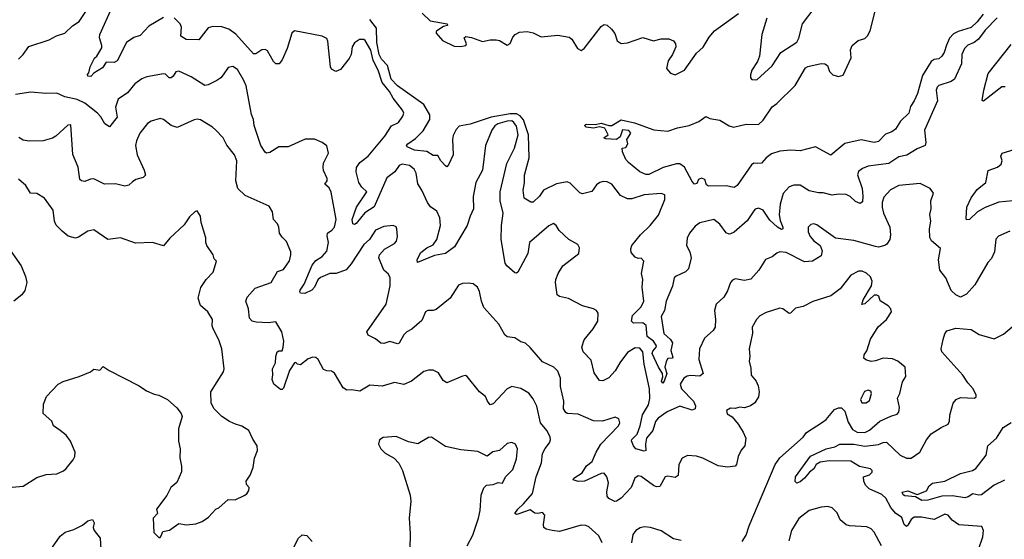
# Model space of a CAD drawing. Extents: x 2133489 to 2292442, y 756223 to 916462.
# Tile 325 of 463: x 2210083 to 2216470, y 903628 to 907002. Entities that reach past the tile are written whole.
import ezdxf

# ---------------------------------------------------------------- set-up
doc = ezdxf.new("R2010")
doc.units = 0

msp = doc.modelspace()

# ---------------------------------------------------------------- linework, layer by layer
at = {"layer": '0CON20XD'}
for points in [[(2210075, 906746.7), (2210105.4, 906775), (2210142.9, 906827.1), (2210275, 906870.5), (2210322.6, 906897.4), (2210375, 906915.6), (2210425, 906961.4), (2210469.8, 906990.2), (2210524.4, 907075), (2210535.5, 907125), (2210531.4, 907171.4), (2210524.4, 907195), (2210435, 907366), (2210402.7, 907465), (2210355, 907518.5), (2210165, 907630.8), (2210095, 907647.5), (2209915, 907726.5)], [(2211015, 907015.7), (2210920.3, 906959.7), (2210865, 906900), (2210823.9, 906886.1), (2210777, 906853), (2210715, 906734.2), (2210695, 906724), (2210645, 906726.2), (2210620.6, 906689.4), (2210564.3, 906655.7), (2210545, 906634.3), (2210524.3, 906635), (2210523.1, 906646.9), (2210532.5, 906657.5), (2210540, 906695), (2210568.6, 906751.4), (2210584.2, 906765.8), (2210615, 906820), (2210616.2, 906835), (2210601.2, 906885), (2210602.5, 906905), (2210683, 907083)], [(2212809.1, 905715), (2212789.5, 905759.5), (2212747.6, 905787.6), (2212727.5, 905815), (2212691.2, 905895), (2212665, 905936.7), (2212654.7, 906004.7), (2212641.3, 906031.3), (2212612.5, 906055), (2212565, 906063.9), (2212544.8, 906055.2), (2212516.1, 906015), (2212464.7, 905975), (2212382.3, 905787.7), (2212322.7, 905747.3), (2212265, 905679.6), (2212255, 905673.1), (2212245, 905675.6), (2212240.5, 905705), (2212268.5, 905785), (2212336, 905885), (2212303.1, 905915), (2212283.8, 905945), (2212266.6, 906015), (2212268.2, 906041.8), (2212288.9, 906075), (2212344.5, 906115), (2212450.9, 906245), (2212495, 906312.9), (2212540, 906335), (2212569.2, 906375), (2212575.7, 906395), (2212567.1, 906415), (2212505, 906492.5), (2212483.1, 906535), (2212433.5, 906593.5), (2212408.5, 906675), (2212377, 906737), (2212360.5, 906805), (2212325, 906867.1), (2212315, 906872.9), (2212287.3, 906872.7), (2212255, 906852.5), (2212238.9, 906825), (2212233.8, 906775), (2212220.5, 906749.5), (2212165, 906679.2), (2212135, 906665.8), (2212105, 906681.2), (2212098.9, 906695), (2212081.7, 906861.7), (2212075, 906879.2), (2212044.6, 906894.6), (2211865, 906928.9), (2211848.6, 906915), (2211818.6, 906815), (2211785, 906741.2), (2211765.5, 906714.5), (2211744.5, 906714.5), (2211729.6, 906729.6), (2211689.8, 906799.8), (2211675, 906809.4), (2211655, 906805.6), (2211615, 906779.5), (2211600.9, 906780.9), (2211485, 906907.6), (2211440.4, 906940.4), (2211395, 906954.7), (2211335, 906958.5), (2211305, 906949.5), (2211245, 906870.8), (2211162.6, 906872.6), (2211129.4, 906895), (2211133, 906953), (2211124.2, 906975), (2211085, 907014.3)], [(2216424.6, 907015), (2216345.2, 906934.8), (2216303.8, 906876.2), (2216275, 906854.2), (2216234.4, 906835.6), (2216211.8, 906815), (2216194.7, 906775), (2216192.2, 906715), (2216146.8, 906615), (2216125, 906600.8), (2216045.5, 906574.5), (2216034.4, 906565), (2216028.5, 906545), (2216037.2, 906475), (2215952.7, 906285), (2215961.8, 906205), (2215955.8, 906185), (2215905, 906163.6), (2215836.9, 906123.1), (2215785, 906111.8), (2215720.9, 906069.1), (2215588, 906052), (2215550, 906035), (2215524.6, 906015.4), (2215517.5, 905995), (2215547.3, 905905), (2215552.7, 905857.3), (2215549.5, 905820.5), (2215535, 905808.1), (2215505, 905821.2), (2215469.6, 905855), (2215445, 905866.7), (2215395, 905870.3), (2215353.1, 905863.1), (2215295, 905878.6), (2215265, 905876.9), (2215205, 905891.4), (2215145, 905927.5), (2215105, 905928), (2215075, 905916.2), (2215035, 905873.8), (2215015.3, 905804.7), (2215010.3, 905735), (2215017.2, 905697.2), (2215034.5, 905655), (2215034.3, 905645), (2215025, 905639.6), (2214997.9, 905655), (2214950.2, 905700.2), (2214905, 905764.3), (2214875, 905777.5), (2214855, 905772), (2214845, 905762), (2214803.1, 905696.9), (2214717.1, 905622.9), (2214695, 905610.8), (2214685, 905609.2), (2214665, 905619.2), (2214624, 905675), (2214585.8, 905705.8), (2214495, 905682.5), (2214465, 905660.6), (2214428.5, 905615), (2214413, 905583), (2214408, 905535), (2214429.2, 905495), (2214438.8, 905455), (2214421.2, 905385), (2214402.5, 905365), (2214342.6, 905337.4), (2214329.4, 905325), (2214317.5, 905272.5), (2214277.5, 905175), (2214265.5, 905115), (2214244.6, 905075), (2214261.8, 904965), (2214305.3, 904925.3), (2214317.1, 904905), (2214306.4, 904855), (2214319.4, 904810.6), (2214315.3, 904804.7), (2214288.3, 904801.8), (2214276.8, 904783.2), (2214268.1, 904745), (2214280.7, 904705), (2214264, 904655), (2214255, 904641.2), (2214246, 904655), (2214255.9, 904684.1), (2214252.5, 904705), (2214226.4, 904745), (2214184.9, 904835), (2214189.7, 904850.3), (2214212.3, 904875), (2214213, 904885), (2214195.1, 904915.1), (2214154.1, 904945), (2214146, 905016), (2214125, 905034), (2214065, 905030.8), (2214051.8, 905045), (2214058.9, 905081.1), (2214115, 905138.6), (2214131.3, 905175), (2214121.1, 905265), (2214126.2, 905315), (2214116.7, 905355), (2214132.5, 905435), (2214115, 905453.8), (2214095, 905451.2), (2214075, 905460), (2214050.5, 905490.5), (2214047.5, 905515), (2214055, 905536), (2214110, 905605), (2214173.1, 905665), (2214227.8, 905732.2), (2214268.1, 905835), (2214268, 905865), (2214245, 905874), (2214135, 905865.5), (2214055, 905840), (2214025, 905840), (2213981.2, 905861.2), (2213924.4, 905934.4), (2213895, 905949.2), (2213868.3, 905951.7), (2213847.5, 905945), (2213825, 905928.8), (2213795, 905885.7), (2213735, 905870.8), (2213717.6, 905877.6), (2213669.2, 905925), (2213655, 905940), (2213635, 905948.9), (2213565, 905937.3), (2213480, 905895), (2213455, 905856), (2213415, 905818), (2213398.3, 905818.3), (2213355, 905843.3), (2213348.1, 905895), (2213357.6, 905942.4), (2213358, 905992), (2213388.2, 906105), (2213383.3, 906255), (2213352.1, 906352.1), (2213328.6, 906378.6), (2213305, 906391.4), (2213265, 906391.6), (2213141.8, 906368.2), (2213005, 906323.2), (2212935, 906310), (2212915, 906290), (2212895, 906250), (2212890.4, 906225), (2212894.4, 906125), (2212865, 906060), (2212855, 906047.5), (2212845, 906052.5), (2212815.7, 906085), (2212795, 906120), (2212765, 906121.1), (2212725, 906146.4), (2212645, 906154.7), (2212595.9, 906175.9), (2212592, 906185), (2212600, 906195), (2212650.4, 906229.6), (2212699.4, 906280.6), (2212743.8, 906355), (2212743.8, 906385), (2212705, 906452.1), (2212535, 906571.7), (2212493.1, 906615), (2212468.1, 906705), (2212430, 906745), (2212415.8, 906775), (2212399.6, 906855), (2212396.8, 906946.8), (2212355, 907002.7)], [(2212695, 907044), (2212746.2, 906995), (2212856.2, 906975), (2212859.2, 906965), (2212832.6, 906957.4), (2212795.6, 906935), (2212784.2, 906925), (2212785.7, 906915), (2212825, 906867.5), (2212900.9, 906830.9), (2212942.1, 906827.9), (2212976.7, 906835), (2212982, 906845), (2212965.5, 906885), (2212976.9, 906893.1), (2213015, 906886.8), (2213085, 906860.8), (2213135, 906871.9), (2213175, 906871.2), (2213195, 906866.2), (2213245, 906836.7), (2213265, 906847.5), (2213281.7, 906888.3), (2213296.7, 906905), (2213325, 906922), (2213374.1, 906925.9), (2213415, 906917.5), (2213465, 906891.4), (2213575, 906900.8), (2213648.3, 906888.3), (2213665, 906876.7), (2213700.8, 906815), (2213725, 906803.1), (2213745, 906814.3), (2213855, 906958.6), (2213875, 906971.9), (2213895, 906965.7), (2213921.5, 906941.5), (2213943.4, 906913.4), (2213959.4, 906865), (2213985, 906846.7), (2214025, 906852.7), (2214125, 906886.7), (2214195, 906865.7), (2214245, 906878), (2214295, 906878.8), (2214323.9, 906863.9), (2214336.2, 906845), (2214338.8, 906825), (2214317.5, 906775), (2214290, 906735), (2214278.8, 906685), (2214305, 906653.8), (2214335, 906643.8), (2214395, 906674), (2214472.5, 906785), (2214516.3, 906823.7), (2214555, 906888.9), (2214591, 906929), (2214745, 907042.5)], [(2216332.2, 907037.8), (2216295, 906988.4), (2216255, 906951), (2216170, 906925), (2216140.7, 906909.3), (2216115, 906882.2), (2216095, 906836), (2216080.7, 906789.3), (2216065, 906764.4), (2216045, 906747.5), (2216015, 906743.6), (2215995, 906730), (2215940.3, 906639.7), (2215906.9, 906523.1), (2215885.6, 906475), (2215861.5, 906438.5), (2215851.8, 906395), (2215797.7, 906342.3), (2215765, 906290.8), (2215741.2, 906275), (2215700.2, 906259.8), (2215655, 906211.4), (2215625, 906204.4), (2215541.7, 906221.7), (2215435, 906198.1), (2215345, 906122), (2215245, 906175.6), (2215145, 906150), (2215085, 906153.9), (2215015, 906147.8), (2214959.8, 906130.2), (2214924.7, 906105.3), (2214895, 906070.8), (2214870.8, 906069.2), (2214845, 906069.6), (2214830.5, 906059.5), (2214738.2, 905925), (2214717.7, 905912.3), (2214665, 905922.4), (2214551.2, 905921.2), (2214539.3, 905929.3), (2214526.7, 905965), (2214505, 905973.3), (2214487.5, 905965), (2214475, 905937.5), (2214460, 905935), (2214445, 905952.5), (2214396.5, 906045), (2214365, 906066.2), (2214343.4, 906066.6), (2214256.9, 906043.1), (2214165, 905996.7), (2214145, 905996.9), (2214105.8, 906015), (2214032, 906075), (2214015, 906094), (2213992.9, 906145), (2213991.2, 906168.8), (2214015, 906172.5), (2214027.5, 906195), (2214022.5, 906225), (2214046.7, 906265), (2214035, 906283.3), (2213993.7, 906286.3), (2213978.7, 906241.3), (2213955, 906224), (2213885, 906227.5), (2213873.3, 906235), (2213901.2, 906255), (2213878.7, 906298.7), (2213845, 906307.5), (2213805, 906298.5), (2213758.8, 906305), (2213748, 906315), (2213757.1, 906322.9), (2213819.3, 906320.7), (2213855, 906330.6), (2213905, 906315.6), (2213925, 906315.7), (2213985, 906352), (2214072.3, 906332.3), (2214197.7, 906287.7), (2214287.3, 906277.3), (2214350.6, 906299.4), (2214425, 906314.2), (2214489.7, 906340.3), (2214535, 906372.5), (2214560.7, 906360.7), (2214625, 906348.8), (2214685, 906313.8), (2214714.2, 906304.2), (2214795, 906323.9), (2214875, 906321.1), (2214905, 906350.6), (2214965, 906435.6), (2214995, 906457.5), (2215112.5, 906575), (2215180.3, 906689.7), (2215195, 906698.6), (2215283.2, 906716.8), (2215305.7, 906715.7), (2215323.3, 906705), (2215335.8, 906665), (2215358, 906645), (2215395, 906632.9), (2215425, 906641.4), (2215476.2, 906755), (2215472.7, 906807.3), (2215484, 906835), (2215522.6, 906867.4), (2215565, 906879.1), (2215583.7, 906896.3), (2215599.6, 906930.4), (2215637.8, 907075)], [(2214929.1, 907010.9), (2214897.1, 906905), (2214881.3, 906765), (2214868.3, 906731.7), (2214832.9, 906675), (2214824.4, 906645), (2214824.3, 906624.3), (2214832.7, 906612.7), (2214865, 906610.8), (2214965, 906701.9), (2215021.1, 906788.9), (2215125, 906856.7), (2215137.8, 906882.2), (2215161.2, 906975), (2215237.1, 907075)], [(2216475, 906565.6), (2216455, 906565.8), (2216335, 906472.3), (2216326.9, 906476.9), (2216337.1, 906545), (2216365, 906652), (2216515, 906841.8)], [(2214769.1, 903615), (2214794.6, 903655.4), (2214814.6, 903715.4), (2214984.5, 904115), (2215015, 904157.1), (2215165, 904290.5), (2215188.1, 904321.9), (2215291.1, 904388.9), (2215315, 904407.1), (2215369.4, 904470.6), (2215395, 904481.8), (2215415, 904481.8), (2215435, 904461.4), (2215458.3, 904388.3), (2215485, 904341.2), (2215515, 904324.2), (2215565, 904320.8), (2215595, 904335.9), (2215663.3, 904395), (2215735, 904428.9), (2215775, 904440.8), (2215786.6, 904453.4), (2215790.6, 904485), (2215777.1, 904545), (2215792.9, 904575), (2215810, 904650), (2215832, 904685), (2215826, 904745), (2215780, 904785), (2215745, 904800.5), (2215685, 904805.5), (2215635, 904786.7), (2215606.2, 904783.8), (2215573, 904793), (2215560, 904805), (2215562, 904825), (2215577.6, 904852.4), (2215601.9, 904928.1), (2215652.2, 905007.8), (2215705.8, 905055), (2215738.8, 905105), (2215733.8, 905125), (2215716.7, 905145), (2215665.9, 905175.9), (2215656.2, 905206.2), (2215643.6, 905213.6), (2215625, 905212.7), (2215565, 905157.1), (2215545, 905152.5), (2215555, 905184), (2215608.5, 905275), (2215612.1, 905305), (2215602.6, 905332.6), (2215576.8, 905356.8), (2215549.1, 905369.1), (2215525, 905369.2), (2215475, 905344.2), (2215405.8, 905255), (2215345, 905208.9), (2215228.3, 905171.7), (2215165, 905139.2), (2215115, 905128), (2215084.1, 905095.9), (2215075, 905094.2), (2215033.3, 905125), (2215015, 905130), (2214925, 905102), (2214885, 905080), (2214862, 905055), (2214834.2, 905005), (2214837, 904967), (2214816, 904865), (2214819.2, 904815), (2214814.2, 904785), (2214825, 904740), (2214827.5, 904695), (2214860, 904655), (2214874.1, 904624.1), (2214880.8, 904585), (2214875, 904553.8), (2214852.9, 904515), (2214824.5, 904495.5), (2214785, 904482.9), (2214755, 904487.1), (2214725, 904478), (2214695, 904478.8), (2214667.5, 904465), (2214672.3, 904442.3), (2214703.9, 904423.9), (2214743.3, 904375), (2214776, 904325), (2214793.8, 904285), (2214786.7, 904235), (2214763.9, 904206.1), (2214744.1, 904165.9), (2214733.8, 904115), (2214725, 904104), (2214675, 904097.1), (2214615, 904105.7), (2214515, 904155.7), (2214472.7, 904167.3), (2214415, 904173.3), (2214380, 904155), (2214359.2, 904115), (2214355, 904042.5), (2214335, 904030), (2214288.6, 904038.6), (2214271.2, 904035), (2214235, 903972), (2214215, 903969.5), (2214195, 903977.3), (2214115, 904035.7), (2214095, 904040), (2214074.4, 904025.6), (2214050, 903965), (2213985, 903896), (2213955, 903876.2), (2213944.3, 903874.3), (2213905, 903892.5), (2213895, 903907.5), (2213892.7, 903937.3), (2213903.3, 903995), (2213892.5, 904035), (2213875, 904057.5), (2213855, 904056), (2213747.5, 904005), (2213705, 904004.6), (2213674.5, 904015.5), (2213678.8, 904025), (2213730.9, 904059.1), (2213760, 904105), (2213796.2, 904133.8), (2213822.1, 904195), (2213853.6, 904246.4), (2213968, 904365), (2213975.8, 904385), (2213969.7, 904409.7), (2213945, 904420.8), (2213864, 904396), (2213805, 904397.3), (2213705, 904440), (2213635.6, 904445.6), (2213625, 904452.5), (2213611.5, 904475), (2213612.1, 904525), (2213590.9, 904620.9), (2213590.9, 904675), (2213575, 904720), (2213547.5, 904745), (2213475, 904781.4), (2213394.5, 904874.5), (2213365, 904902), (2213335, 904910), (2213295.8, 904935.8), (2213245, 904942.5), (2213230, 904955), (2213192, 905025), (2213095, 905133.8), (2213078.1, 905175), (2213066.4, 905236.4), (2213052.5, 905265), (2213025, 905288), (2212995, 905290.6), (2212955, 905290), (2212930.7, 905279.3), (2212875, 905194), (2212785, 905120.8), (2212765, 905114), (2212730, 905115), (2212715, 905106.2), (2212692, 905048), (2212626.8, 904993.2), (2212594, 904976), (2212575, 904955.6), (2212545, 904902.5), (2212535, 904897.1), (2212485, 904913.1), (2212445, 904898.6), (2212425, 904900.8), (2212390.9, 904930.9), (2212344.5, 904954.5), (2212336, 904975), (2212461.2, 905155), (2212485.4, 905274.6), (2212486.6, 905326.6), (2212475, 905348.8), (2212445.9, 905375.9), (2212412, 905455), (2212418, 905475), (2212448.8, 905511.2), (2212515, 905549.2), (2212527.5, 905565), (2212533.1, 905595), (2212528.6, 905645), (2212525, 905656.7), (2212505, 905666.2), (2212445, 905658.6), (2212390.8, 905635), (2212352.5, 905575), (2212315, 905542), (2212233.5, 905416.5), (2212201.7, 905378.3), (2212135.6, 905354.4), (2212095, 905353.3), (2212035, 905328.2), (2212017.4, 905312.6), (2211995.8, 905265), (2211977.5, 905245), (2211933.8, 905225), (2211905.4, 905225.4), (2211899.6, 905235), (2211902.5, 905245), (2211928.9, 905285), (2211981.3, 905408.7), (2212005, 905439.4), (2212045, 905463.8), (2212075, 905498.6), (2212086.4, 905555), (2212078.2, 905598.2), (2212079.2, 905615), (2212108.1, 905635), (2212124.5, 905655), (2212135.3, 905704.7), (2212103.2, 905883.2), (2212090, 905910), (2212063.3, 905935), (2212076.7, 905955), (2212078, 905972), (2212053.9, 906023.9), (2212050.8, 906045), (2212055, 906070), (2212085.5, 906135), (2212075, 906183.8), (2212045, 906205.6), (2211995, 906226.2), (2211934.1, 906225.9), (2211825, 906176.7), (2211765, 906176.7), (2211705, 906138.8), (2211685, 906136.2), (2211675, 906142), (2211646.7, 906185), (2211603.9, 906315), (2211600.5, 906355), (2211587, 906387), (2211551.9, 906571.9), (2211537.4, 906607.4), (2211495, 906678.1), (2211465, 906698.6), (2211435, 906692), (2211403, 906643), (2211388.8, 906625), (2211362.4, 906607.6), (2211305, 906579.4), (2211285, 906575.6), (2211195, 906631.8), (2211115, 906667.8), (2211095, 906664), (2211078.5, 906635), (2211065, 906623.8), (2211053.9, 906623.9), (2211029.1, 906649.1), (2211015, 906651.4), (2210908.6, 906631.4), (2210875, 906618.9), (2210829.2, 906585), (2210782, 906528), (2210721.4, 906485), (2210705.6, 906435), (2210715, 906370), (2210665, 906306.7), (2210635, 906326), (2210610.4, 906370.4), (2210588.5, 906395), (2210505, 906460.9), (2210455, 906484.5), (2210375, 906500.4), (2210325, 906524.3), (2210253.6, 906523.6), (2210155, 906532.2), (2210055, 906517)], [(2213437.1, 904492.9), (2213415, 904540), (2213385, 904578.1), (2213335, 904606.9), (2213275, 904620.8), (2213245, 904605.8), (2213155, 904508), (2213135, 904501.2), (2213117.1, 904525), (2213105, 904556.2), (2213066.2, 904585), (2212985, 904686.2), (2212975, 904691.2), (2212955, 904688), (2212855, 904644.3), (2212829.8, 904659.8), (2212798.9, 904708.9), (2212765, 904726.7), (2212735, 904726.9), (2212705, 904718.1), (2212625, 904654.4), (2212575, 904634.2), (2212515, 904645.6), (2212435, 904622.2), (2212355, 904629.2), (2212290.3, 904589.7), (2212235, 904598.9), (2212205, 904595.7), (2212182.4, 904612.4), (2212125, 904708), (2212105, 904720), (2212075, 904721.2), (2212055, 904730), (2212019.4, 904795), (2212005, 904808.1), (2211985, 904810.5), (2211955, 904800), (2211905, 904761.4), (2211885.7, 904765.7), (2211875, 904776), (2211865, 904773.3), (2211833.8, 904725), (2211795, 904610), (2211785, 904600), (2211775, 904600), (2211732.5, 904635), (2211720, 904665), (2211726.1, 904696.1), (2211723.3, 904735), (2211742.5, 904775), (2211743.8, 904815), (2211753.3, 904845), (2211765, 904852.5), (2211785, 904852.5), (2211793.3, 904875), (2211795.7, 904915), (2211783.8, 904975), (2211745, 905040.6), (2211695, 905034.6), (2211618, 905038), (2211591.2, 905045), (2211573.1, 905065), (2211566.9, 905125), (2211550, 905175), (2211559.5, 905200.5), (2211610.3, 905259.7), (2211715, 905296.7), (2211755, 905366.7), (2211795, 905380), (2211833.2, 905436.8), (2211842.9, 905475), (2211841.4, 905495), (2211815, 905562.5), (2211785, 905590), (2211769.2, 905615), (2211763.3, 905655), (2211755, 905676), (2211729.2, 905705), (2211722.5, 905755), (2211701.2, 905791.2), (2211545, 905861.1), (2211498.9, 905905), (2211485.4, 905955), (2211491.1, 906085), (2211475.6, 906125), (2211426.4, 906186.4), (2211402.5, 906235), (2211355.4, 906285.4), (2211334.5, 906304.5), (2211255, 906352), (2211235, 906356), (2211215, 906352), (2211105, 906302), (2211065, 906314.2), (2211015, 906354), (2210995, 906360.8), (2210935, 906342.9), (2210911.2, 906328.8), (2210862.7, 906265), (2210840.5, 906215), (2210835.5, 906185), (2210844.5, 906125), (2210890.6, 906025), (2210898.3, 905991.7), (2210885, 905977.5), (2210836.2, 905965), (2210815, 905949.4), (2210791.9, 905928.1), (2210765, 905922.1), (2210705, 905936.9), (2210633.2, 905933.2), (2210565, 905969.4), (2210542.8, 905967.2), (2210505, 905950.8), (2210483.3, 905955), (2210474, 905965), (2210462.5, 906045), (2210427, 906127), (2210415, 906318.8), (2210395, 906317.5), (2210316.7, 906245), (2210295, 906232), (2210235, 906216), (2210145, 906214.2), (2210105, 906220.8), (2210076.8, 906236.8)], [(2216505, 905629.2), (2216433.4, 905596.6), (2216415, 905576.7), (2216405.6, 905495), (2216387.5, 905452.5), (2216364.3, 905425), (2216279.8, 905280.2), (2216225, 905220), (2216185, 905200), (2216155, 905216.7), (2216125, 905243.8), (2216091.9, 905325), (2216051.1, 905375), (2216042.4, 905442.4), (2216056.9, 905516.9), (2215997.2, 905567.2), (2215987.9, 905587.9), (2215984.5, 905645), (2215993.9, 905693.9), (2215986.7, 905736.7), (2215995.7, 905775), (2215993.7, 905826.3), (2216010, 905875), (2215990, 905905), (2215925, 905938.6), (2215785, 905926.2), (2215733, 905897), (2215689.3, 905850.7), (2215677.5, 905815), (2215678.2, 905781.8), (2215686.5, 905745), (2215728.5, 905655), (2215731.9, 905605), (2215727.5, 905575), (2215708, 905545), (2215695, 905536), (2215655, 905525.7), (2215635, 905528.5), (2215495, 905568.9), (2215375, 905584.2), (2215255, 905669.2), (2215235, 905675.8), (2215215, 905672.5), (2215197.5, 905655), (2215196.9, 905625), (2215211.1, 905595), (2215235, 905565.8), (2215276.7, 905535), (2215288.3, 905501.7), (2215281.2, 905468.8), (2215226.7, 905433.3), (2215175, 905430.4), (2215055, 905491.1), (2215015, 905494.4), (2214995, 905487.1), (2214965, 905462.9), (2214922, 905445), (2214877.1, 905375), (2214825, 905318), (2214785, 905309.4), (2214725, 905318.6), (2214708.1, 905311.9), (2214695, 905296.7), (2214675, 905242.5), (2214650.5, 905199.5), (2214600, 905155), (2214590.6, 905115), (2214596.7, 905055), (2214594, 905005), (2214581.2, 904985), (2214525.7, 904935), (2214492.9, 904865), (2214488.9, 904795), (2214515.8, 904705), (2214495, 904688.5), (2214435, 904692.1), (2214412.1, 904687.9), (2214392.2, 904675), (2214367.8, 904635), (2214376.9, 904605), (2214453.8, 904525), (2214467.6, 904495), (2214465.9, 904475), (2214445, 904466.2), (2214365, 904492.3), (2214284.3, 904455), (2214225, 904413.8), (2214207.6, 904392.4), (2214190.9, 904335), (2214148.1, 904285), (2214142.3, 904245), (2214144.4, 904205.6), (2214135, 904200), (2214080.8, 904215), (2214065, 904235.6), (2214052.5, 904267.5), (2214055, 904276.9), (2214089.3, 904310.7), (2214108.7, 904365), (2214122.5, 904437.5), (2214161.7, 904501.7), (2214171.6, 904541.6), (2214169.4, 904605), (2214133.2, 904765), (2214124.7, 904844.7), (2214105, 904868.6), (2214075, 904872.2), (2214025, 904840.6), (2213975.5, 904775), (2213945, 904722.9), (2213905, 904675.8), (2213865, 904656.2), (2213845, 904660), (2213808.8, 904708.8), (2213790.7, 904790.7), (2213737.5, 904845), (2213729.4, 904875), (2213745, 904924), (2213804.2, 904995), (2213834.2, 905045), (2213836.7, 905096.7), (2213825, 905113.8), (2213805, 905125.8), (2213735, 905144.3), (2213642.8, 905192.8), (2213585.6, 905205.6), (2213570, 905215), (2213558.6, 905295), (2213560.8, 905315), (2213575.8, 905355), (2213606.4, 905403.6), (2213710, 905485), (2213715, 905520), (2213702.7, 905542.7), (2213645.5, 905575.5), (2213583.1, 905633.1), (2213563.8, 905665), (2213545, 905678), (2213515, 905662.9), (2213389.4, 905555), (2213378.5, 905485), (2213315, 905362), (2213305, 905356), (2213295, 905358.8), (2213243.5, 905403.5), (2213231.9, 905421.9), (2213206.7, 905575), (2213209.3, 905665), (2213220, 905745), (2213200, 905825), (2213200, 905885), (2213242.2, 906067.8), (2213293, 906167), (2213317.1, 906255), (2213305, 906310), (2213289.6, 906335), (2213274.9, 906344.9), (2213245, 906343.9), (2213184.1, 906325.9), (2213166.3, 906313.7), (2213145.2, 906285), (2213105.4, 906185), (2213085.6, 906025), (2213041.4, 905945), (2213025.6, 905855), (2213027.5, 905775), (2213005, 905726.7), (2212986.9, 905665), (2212903.5, 905526.5), (2212845.3, 905484.7), (2212775, 905470.5), (2212663.3, 905425), (2212661.5, 905445), (2212685, 905490.5), (2212725, 905521.1), (2212765, 905541.2), (2212789.7, 905575), (2212812.9, 905665), (2212809.1, 905715)], [(2216524.4, 905825.6), (2216435, 905818.2), (2216345, 905782), (2216296.1, 905753.9), (2216245, 905703.8), (2216225, 905702.5), (2216221.7, 905711.7), (2216227.7, 905785), (2216254.6, 905845), (2216295, 905900.4), (2216351.2, 905945), (2216365, 906023.8), (2216425, 906043.8), (2216449.4, 906065), (2216456.7, 906085), (2216447.5, 906115), (2216455.6, 906134.4), (2216535, 906159.6)], [(2210035, 903966.2), (2210105, 903973.8), (2210195, 904030), (2210255, 904050), (2210325, 904054), (2210367, 904073), (2210385, 904088), (2210429.2, 904145), (2210440, 904165), (2210443.8, 904195), (2210413.8, 904265), (2210383.8, 904305), (2210345.6, 904335.6), (2210302.5, 904365), (2210292.5, 904395), (2210236.2, 904445), (2210236.7, 904505), (2210256.2, 904555), (2210333.8, 904635), (2210365, 904653.8), (2210470, 904685), (2210543.3, 904716.7), (2210565, 904732.5), (2210602.5, 904727.5), (2210625, 904750), (2210664.1, 904724.1), (2210857.5, 904625), (2210905, 904593.3), (2210955, 904570), (2210985, 904563.8), (2211042.5, 904535), (2211101.7, 904481.7), (2211130, 904445), (2211137.5, 904425), (2211113.8, 904345), (2211113.3, 904265), (2211123.3, 904215), (2211121.7, 904158.3), (2211133.6, 904103.6), (2211133.6, 904066.4), (2211102.3, 903997.7), (2211064, 903965), (2211037.3, 903912.7), (2210970, 903825), (2210977.5, 903795), (2210950, 903765), (2210953, 903673), (2210985, 903640), (2210995, 903640), (2211001.7, 903651.7), (2211011.7, 903678.3), (2211055, 903687.5), (2211115, 903730), (2211165, 903722), (2211225, 903728.8), (2211267.5, 903745), (2211307.3, 903772.7), (2211355, 903823.3), (2211375, 903833.3), (2211435, 903887.5), (2211480, 903885), (2211538.3, 903911.7), (2211555.9, 903924.1), (2211570, 903945), (2211572.5, 903965), (2211553.9, 903983.9), (2211552, 904005), (2211578, 904045), (2211598, 904095), (2211606.7, 904155), (2211626.7, 904205), (2211623.3, 904235), (2211595, 904277.5), (2211569.2, 904335), (2211525, 904363.1), (2211482.5, 904375), (2211445, 904393.8), (2211395, 904426.7), (2211344.4, 904474.4), (2211325, 904512.5), (2211323.5, 904585), (2211406, 904715), (2211410, 904735), (2211394.3, 904865), (2211375, 904923.3), (2211338, 904995), (2211332, 905015), (2211333.8, 905055), (2211304.2, 905105), (2211255, 905146), (2211241.8, 905195), (2211257.6, 905262.4), (2211292.5, 905315), (2211337.5, 905362.5), (2211360, 905435), (2211345, 905450), (2211337.5, 905475), (2211296.1, 905536.1), (2211290, 905555), (2211291.2, 905585), (2211260, 905685), (2211256.1, 905726.1), (2211235, 905760), (2211220, 905755), (2211185, 905722.5), (2211149.5, 905670.5), (2211057.3, 905582.7), (2211015, 905534), (2210945, 905555.8), (2210835, 905552), (2210736.8, 905586.8), (2210655, 905575.5), (2210565, 905637.1), (2210525, 905628.6), (2210465, 905589.2), (2210445, 905582.9), (2210397.1, 905597.1), (2210358.6, 905628.6), (2210318.8, 905668.8), (2210309.2, 905695), (2210299.4, 905765), (2210245, 905842.5), (2210195, 905874), (2210153.3, 905875), (2210123.8, 905925), (2210075, 905965.7)], [(2209995, 905542.5), (2210093.3, 905405), (2210121.2, 905335), (2210130, 905295), (2210115.9, 905244.1), (2210097.5, 905215), (2210046.1, 905173.9)], [(2216275, 903480), (2216331.5, 903645), (2216335.7, 903685.7), (2216325, 903711.2), (2216175, 903722.9), (2216131.7, 903751.7), (2216105, 903784.2), (2216085, 903790.6), (2216015, 903757.3), (2215933.1, 903773.1), (2215885, 903771.1), (2215865, 903756.4), (2215845, 903719.1), (2215835, 903711.8), (2215821.1, 903725), (2215805, 903769.1), (2215765, 903797.3), (2215734.4, 903834.4), (2215702.7, 903895), (2215675, 903918.4), (2215593.1, 903955), (2215569.8, 903979.8), (2215560, 904005), (2215557.5, 904035), (2215595, 904048), (2215613.3, 904065), (2215613.3, 904075), (2215601.2, 904085), (2215530, 904100), (2215475, 904135.3), (2215335, 904138), (2215275, 904128.5), (2215250.8, 904115), (2215233.9, 904086.1), (2215205.7, 904064.3), (2215174.7, 904025), (2215145, 904001), (2215125, 903993.1), (2215113.3, 904003.2), (2215115.7, 904035), (2215212.7, 904167.3), (2215315, 904215.8), (2215370.8, 904229.2), (2215403.9, 904246.1), (2215494.8, 904245.2), (2215565, 904233.2), (2215655, 904244.2), (2215685, 904257.3), (2215705, 904258.9), (2215794.2, 904175), (2215835, 904155.6), (2215865, 904155.7), (2215921.4, 904195), (2215965, 904274), (2215995, 904312.5), (2216060, 904355), (2216105, 904376.2), (2216114.3, 904395.7), (2216116.7, 904435), (2216138.3, 904511.7), (2216158, 904535), (2216185, 904548.1), (2216276.1, 904543.9), (2216286.7, 904553.3), (2216286.7, 904565), (2216267.5, 904605), (2216233.3, 904643.3), (2216201.9, 904695), (2216064.4, 904845), (2216061.4, 904865), (2216074.4, 904925.6), (2216085, 904962.5), (2216097.7, 904982.3), (2216155, 905000), (2216255, 904991.4), (2216307.9, 904957.9), (2216405, 904930.6), (2216465, 904960), (2216521.1, 905008.9)], [(2215545, 904514), (2215575, 904514.2), (2215595, 904528.8), (2215608.6, 904575), (2215605, 904590), (2215587.7, 904597.7), (2215562.7, 904587.3), (2215538, 904535), (2215545, 904514)], [(2213860.8, 903605), (2213840.9, 903650.9), (2213775, 903708.5), (2213755, 903718.2), (2213725, 903720.5), (2213585, 903680), (2213536.6, 903686.6), (2213497.5, 903695), (2213483.8, 903705), (2213480, 903725), (2213489.2, 903785), (2213475, 903803.3), (2213445, 903795.8), (2213425, 903798), (2213395, 903820), (2213315, 903790.7), (2213305, 903788.5), (2213295.7, 903795), (2213315.2, 903825), (2213352.1, 903857.9), (2213409.2, 903925), (2213433.4, 904035), (2213467.3, 904125), (2213475.4, 904185), (2213491.7, 904218.3), (2213520.6, 904255), (2213527.1, 904275), (2213524.4, 904294.4), (2213502.5, 904335), (2213461.1, 904385), (2213437.1, 904492.9)], [(2216472, 904012), (2216405, 903979.1), (2216322.4, 903917.6), (2216305, 903914.6), (2216265, 903924.6), (2216236.2, 903903.8), (2216215, 903896.7), (2216135, 903910), (2216065, 903909), (2215975, 903883.3), (2215935, 903880.4), (2215895, 903904), (2215825, 903910.5), (2215815, 903916.2), (2215806.7, 903935), (2215845, 903943.5), (2215905, 903920), (2215965, 903942), (2215983.8, 903976.2), (2216005, 903992.2), (2216085, 904006), (2216185, 904055.5), (2216264.7, 904075.3), (2216285, 904087.9), (2216353.5, 904175), (2216363.7, 904236.3), (2216420, 904285), (2216463.8, 904355), (2216513.6, 904386.4)], [(2212986.9, 903585), (2213022.5, 903655), (2213060, 903765), (2213069.4, 903815), (2213075.8, 903914.2), (2213095, 903962.5), (2213110.7, 903979.3), (2213153.9, 903983.9), (2213187, 903997), (2213216.1, 903993.9), (2213233.8, 904035), (2213281.2, 904081.2), (2213305, 904150), (2213312.5, 904215), (2213300, 904245), (2213276.1, 904256.1), (2213245, 904250), (2213195, 904206), (2213153.2, 904196.8), (2213115, 904168), (2213055, 904197.5), (2212945, 904208.8), (2212845, 904231.2), (2212755, 904291.2), (2212735, 904288.8), (2212665, 904247.5), (2212605, 904262), (2212525, 904296.2), (2212441.7, 904288.3), (2212417.5, 904275), (2212411.2, 904245), (2212426.7, 904215), (2212455, 904186.7), (2212512.5, 904155), (2212543.6, 904123.6), (2212566.7, 904075), (2212616.2, 903915), (2212620, 903875), (2212610, 903765), (2212616.7, 903665), (2212613.3, 903565)], [(2215673.8, 903585), (2215626, 903675), (2215605.6, 903695.6), (2215579.1, 903709.1), (2215465, 903716.4), (2215445, 903722.7), (2215405.6, 903755), (2215385, 903799.2), (2215352.6, 903832.6), (2215325, 903840.9), (2215282.6, 903837.4), (2215205, 903814.4), (2215137.2, 903762.8), (2215088.9, 903685), (2215072.1, 903617.9)], [(2210280.8, 903555), (2210345, 903648), (2210377.5, 903675), (2210435, 903692), (2210490, 903720), (2210525, 903748.8), (2210555, 903757.5), (2210565.8, 903735.8), (2210560.8, 903705), (2210566.9, 903685), (2210606.2, 903635), (2210608.6, 903565)], [(2214375, 903620), (2214325, 903632), (2214245, 903682.9), (2214175, 903705.7), (2214135, 903710), (2214107.4, 903702.6), (2214080, 903685), (2214061.3, 903658.7), (2214051.1, 903605)], [(2211855, 903563.3), (2211891.2, 903635), (2211915, 903656.7), (2211945, 903652.5), (2211980, 903615)]]:
    msp.add_lwpolyline(points, dxfattribs=at)

doc.saveas('drawing.dxf')
